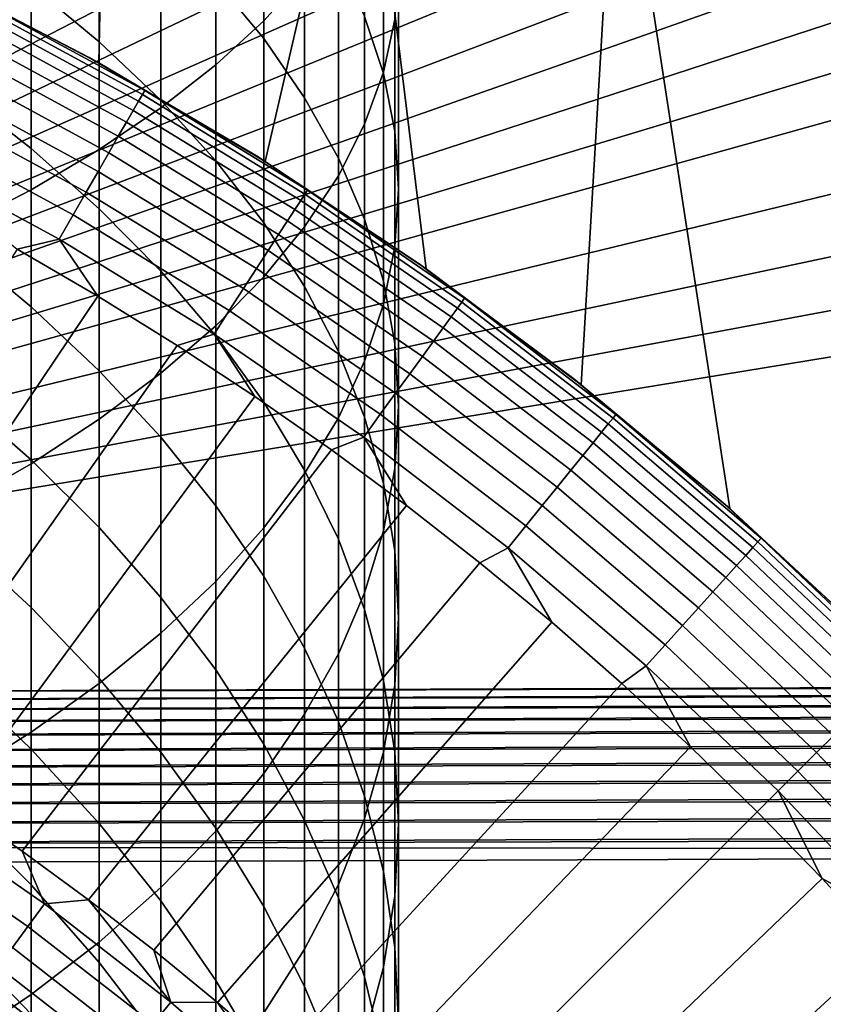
# Model space of a CAD drawing. Header units: metres. Extents: x -109 to 109, y -100 to 58.
# Tile 397 of 642: x 8.38 to 12.35, y -1.73 to 3.13. Entities that reach past the tile are written whole.
import ezdxf

# ---------------------------------------------------------------- set-up
doc = ezdxf.new("R2010")
doc.units = ezdxf.units.M
doc.layers.add('solid_21_062_100_XXX', color=7, linetype='CONTINUOUS')

msp = doc.modelspace()

# ---------------------------------------------------------------- linework, layer by layer
at = {"layer": 'solid_21_062_100_XXX'}
for points in [[(8.882337, 5.845088, -3.203934), (9.128871, 5.775944, -3.410232), (2.20382, -0.203363, -19.838242), (7.951026, 5.908294, -3.046603)], [(10.096917, 5.693861, -3.619426), (10.322753, 5.622829, -3.830911), (2.20382, -0.203363, -19.838242), (9.128871, 5.775944, -3.410232)], [(10.322753, 5.622829, -3.830911), (10.926107, 5.538203, -4.063417), (2.20382, -0.203363, -19.838242)], [(11.292457, 5.525738, -4.081341), (11.534585, 5.447819, -4.311747), (2.20382, -0.203363, -19.838242), (10.926107, 5.538203, -4.063417)], [(11.534585, 5.447819, -4.311747), (12.148206, 5.351686, -4.575871), (2.20382, -0.203363, -19.838242)], [(12.468019, 5.341693, -4.586999), (12.767609, 5.249381, -4.856951), (2.20382, -0.203363, -19.838242), (12.148206, 5.351686, -4.575871)], [(12.767609, 5.249381, -4.856951), (13.392882, 5.140887, -5.155035), (2.20382, -0.203363, -19.838242)], [(13.392882, 5.140887, -5.155035), (14.024377, 5.025797, -5.471242), (2.20382, -0.203363, -19.838242)], [(14.024377, 5.025797, -5.471242), (14.662179, 4.904059, -5.805715), (2.20382, -0.203363, -19.838242)], [(14.662179, 4.904059, -5.805715), (15.306518, 4.775291, -6.159501), (2.20382, -0.203363, -19.838242)], [(15.866843, 4.70366, -6.339982), (15.957509, 4.639394, -6.532876), (2.20382, -0.203363, -19.838242), (15.306518, 4.775291, -6.159501)], [(8.803679, 4.62868, 25.997431), (7.537849, 4.745304, 25.997431), (7.923085, 3.362446, 25.997431), (8.769681, 2.919181, 25.997431)], [(15.957509, 4.639394, -6.532876), (16.615204, 4.496038, -6.926743), (2.20382, -0.203363, -19.838242)], [(10.067648, 4.494015, 25.997431), (8.803679, 4.62868, 25.997431), (8.769681, 2.919181, 25.997431), (9.591548, 2.431618, 25.997431)], [(9.785889, 4.614858, 206.186813), (9.583917, 4.415324, 206.737045), (9.583917, 3.127089, 206.237793), (9.785889, 3.350457, 205.696808)], [(16.955978, 4.465414, -6.994557), (17.27968, 4.344947, -7.341862), (2.20382, -0.203363, -19.838242), (16.615204, 4.496038, -6.926743)], [(10.067648, 4.494015, 25.997431), (9.591548, 2.431618, 25.997431), (10.386366, 1.901136, 25.997431)], [(11.329431, 4.341336, 25.997431), (10.067648, 4.494015, 25.997431), (10.386366, 1.901136, 25.997431), (11.151912, 1.32922, 25.997431)], [(9.583917, 4.415324, 206.737045), (9.346973, 4.220311, 207.274811), (9.346973, 2.908782, 206.766541), (9.583917, 3.127089, 206.237793)], [(17.27968, 4.344947, -7.341862), (17.950905, 4.186233, -7.777926), (2.20382, -0.203363, -19.838242)], [(11.329431, 4.341336, 25.997431), (11.151912, 1.32922, 25.997431), (11.886041, 0.71747, 25.997431)], [(12.588704, 4.170702, 25.997431), (11.329431, 4.341336, 25.997431), (11.886041, 0.71747, 25.997431), (12.586678, 0.067613, 25.997431)], [(9.346973, 4.235598, 198.113815), (9.583917, 3.971995, 198.62149), (9.583917, 3.038532, 198.110611), (9.346973, 3.324051, 197.614929)], [(10.231299, 4.278032, 203.450241), (10.175266, 4.042707, 204.020187), (10.175266, 2.873454, 203.507248), (10.231299, 3.13344, 202.94812)], [(17.950905, 4.186233, -7.777926), (19.11861, 3.908724, -8.540376), (2.20382, -0.203363, -19.838242)], [(9.346973, 4.220311, 207.274811), (9.075924, 4.030531, 207.798141), (9.075924, 2.696332, 207.281082), (9.346973, 2.908782, 206.766541)], [(10.082104, 4.173386, 200.711578), (10.175266, 3.915301, 201.266632), (10.175266, 2.866397, 200.750763), (10.082104, 3.148471, 200.20752)], [(8.435585, 4.130612, 196.214691), (8.771758, 3.871089, 196.665237), (8.771758, 3.023138, 196.151825), (8.435585, 3.302086, 195.713043)], [(10.175266, 4.042707, 204.020187), (10.082104, 3.809103, 204.585968), (10.082104, 2.615369, 204.062302), (10.175266, 2.873454, 203.507248)], [(9.075924, 4.030531, 207.798141), (8.771758, 3.846677, 208.305145), (8.771758, 2.490517, 207.779556), (9.075924, 2.696332, 207.281082)], [(9.583917, 3.971995, 198.62149), (9.785889, 3.70228, 199.14093), (9.785889, 2.746394, 198.617783), (9.583917, 3.038532, 198.110611)], [(19.865417, 3.779403, -8.881146), (20.277086, 3.641571, -9.274371), (2.20382, -0.203363, -19.838242), (19.11861, 3.908724, -8.540376)], [(10.175266, 3.915301, 201.266632), (10.231299, 3.655315, 201.82576), (10.231299, 2.582246, 201.298004), (10.175266, 2.866397, 200.750763)], [(8.771758, 3.846677, 208.305145), (8.435585, 3.669419, 208.793945), (8.435585, 2.292085, 208.260162), (8.771758, 2.490517, 207.779556)], [(8.771758, 3.871089, 196.665237), (9.075924, 3.601907, 197.132553), (9.075924, 2.733809, 196.606949), (8.771758, 3.023138, 196.151825)], [(10.082104, 3.809103, 204.585968), (9.952153, 3.578073, 205.145523), (9.952153, 2.360126, 204.611237), (10.082104, 2.615369, 204.062302)], [(9.785889, 3.70228, 199.14093), (9.952153, 3.427438, 199.670258), (9.952153, 2.448702, 199.134598), (9.785889, 2.746394, 198.617783)], [(8.435585, 3.669419, 208.793945), (8.06863, 3.499404, 209.262772), (8.06863, 2.101762, 208.721115), (8.435585, 2.292085, 208.260162)], [(10.231299, 3.655315, 201.82576), (10.25, 3.394377, 202.386948), (10.25, 2.297055, 201.84726), (10.231299, 2.582246, 201.298004)], [(20.277086, 3.641571, -9.274371), (21.426182, 3.384919, -9.979518), (2.20382, -0.203363, -19.838242)], [(9.075924, 3.601907, 197.132553), (9.346973, 3.324051, 197.614929), (9.346973, 2.435155, 197.076736), (9.075924, 2.733809, 196.606949)], [(8.06863, 3.569636, 195.292175), (8.435585, 3.302086, 195.713043), (8.435585, 2.496254, 195.17569), (8.06863, 2.781925, 194.766907)], [(9.952153, 3.578073, 205.145523), (9.785889, 3.350457, 205.696808), (9.785889, 2.108658, 205.152054), (9.952153, 2.360126, 204.611237)], [(9.952153, 3.427438, 199.670258), (10.082104, 3.148471, 200.20752), (10.082104, 2.146543, 199.65918), (9.952153, 2.448702, 199.134598)], [(21.426182, 3.384919, -9.979518), (22.566349, 3.138334, -10.657005), (2.20382, -0.203363, -19.838242)], [(7.871532, 3.387618, 26.844654), (8.721915, 2.945735, 26.844654), (8.769681, 2.919181, 25.997431), (7.923085, 3.362446, 25.997431)], [(8.168374, 3.231336, 27.018965), (8.721915, 2.945735, 26.844654), (7.871532, 3.387618, 26.844654)], [(10.25, 3.394377, 202.386948), (10.231299, 3.13344, 202.94812), (10.231299, 2.011863, 202.396515), (10.25, 2.297055, 201.84726)], [(9.346973, 3.324051, 197.614929), (9.583917, 3.038532, 198.110611), (9.583917, 2.128266, 197.559479), (9.346973, 2.435155, 197.076736)], [(9.785889, 3.350457, 205.696808), (9.583917, 3.127089, 206.237793), (9.583917, 1.861881, 205.68277), (9.785889, 2.108658, 205.152054)], [(8.435585, 3.302086, 195.713043), (8.771758, 3.023138, 196.151825), (8.771758, 2.198412, 195.601883), (8.435585, 2.496254, 195.17569)], [(8.140849, 3.177316, 27.362629), (8.96588, 2.729361, 27.362629), (8.984793, 2.762117, 27.192122), (8.158021, 3.211018, 27.192122)], [(8.158021, 3.211018, 27.192122), (8.984793, 2.762117, 27.192122), (8.996195, 2.781866, 27.018965), (8.168374, 3.231336, 27.018965)], [(8.168374, 3.231336, 27.018965), (8.996195, 2.781866, 27.018965), (8.721915, 2.945735, 26.844654)], [(8.11699, 3.130489, 27.529186), (8.939603, 2.683847, 27.529186), (8.96588, 2.729361, 27.362629), (8.140849, 3.177316, 27.362629)], [(23.697847, 2.901524, -11.307635), (23.166414, -0.126966, -19.628342), (2.20382, -0.203363, -19.838242), (22.566349, 3.138334, -10.657005)], [(8.086624, 3.070894, 27.690523), (8.90616, 2.625922, 27.690523), (8.939603, 2.683847, 27.529186), (8.11699, 3.130489, 27.529186)], [(9.583917, 3.127089, 206.237793), (9.346973, 2.908782, 206.766541), (9.346973, 1.620696, 206.201477), (9.583917, 1.861881, 205.68277)], [(10.082104, 3.148471, 200.20752), (10.175266, 2.866397, 200.750763), (10.175266, 1.841019, 200.18959), (10.082104, 2.146543, 199.65918)], [(10.231299, 3.13344, 202.94812), (10.175266, 2.873454, 203.507248), (10.175266, 1.727712, 202.943756), (10.231299, 2.011863, 202.396515)], [(8.049984, 2.998984, 27.845409), (8.865808, 2.556028, 27.845409), (8.90616, 2.625922, 27.690523), (8.086624, 3.070894, 27.690523)], [(8.771758, 3.023138, 196.151825), (9.075924, 2.733809, 196.606949), (9.075924, 1.889488, 196.04393), (8.771758, 2.198412, 195.601883)], [(9.583917, 3.038532, 198.110611), (9.785889, 2.746394, 198.617783), (9.785889, 1.814262, 198.053406), (9.583917, 2.128266, 197.559479)], [(8.00735, 2.915309, 27.992664), (8.818851, 2.474699, 27.992664), (8.865808, 2.556028, 27.845409), (8.049984, 2.998984, 27.845409)], [(8.721915, 2.945735, 26.844654), (9.547576, 2.45922, 26.844654), (9.591548, 2.431618, 25.997431), (8.769681, 2.919181, 25.997431)], [(8.996195, 2.781866, 27.018965), (9.547576, 2.45922, 26.844654), (8.721915, 2.945735, 26.844654)], [(7.959045, 2.820506, 28.131165), (8.765652, 2.382554, 28.131165), (8.818851, 2.474699, 27.992664), (8.00735, 2.915309, 27.992664)], [(9.346973, 2.908782, 206.766541), (9.075924, 2.696332, 207.281082), (9.075924, 1.385983, 206.706253), (9.346973, 1.620696, 206.201477)], [(10.175266, 2.873454, 203.507248), (10.082104, 2.615369, 204.062302), (10.082104, 1.445638, 203.487), (10.175266, 1.727712, 202.943756)], [(7.905439, 2.715298, 28.259855), (8.706613, 2.280296, 28.259855), (8.765652, 2.382554, 28.131165), (7.959045, 2.820506, 28.131165)], [(10.175266, 2.866397, 200.750763), (10.231299, 2.582246, 201.298004), (10.231299, 1.533244, 200.723907), (10.175266, 1.841019, 200.18959)], [(8.06863, 2.781925, 194.766907), (8.435585, 2.496254, 195.17569), (8.435585, 1.714652, 194.603668), (8.06863, 2.017899, 194.207748)], [(8.984793, 2.762117, 27.192122), (9.786938, 2.270562, 27.192122), (9.799357, 2.289687, 27.018965), (8.996195, 2.781866, 27.018965)], [(8.996195, 2.781866, 27.018965), (9.799357, 2.289687, 27.018965), (9.547576, 2.45922, 26.844654)], [(8.939603, 2.683847, 27.529186), (9.737714, 2.194764, 27.529186), (9.766337, 2.23884, 27.362629), (8.96588, 2.729361, 27.362629)], [(8.96588, 2.729361, 27.362629), (9.766337, 2.23884, 27.362629), (9.786938, 2.270562, 27.192122), (8.984793, 2.762117, 27.192122)], [(9.075924, 2.733809, 196.606949), (9.346973, 2.435155, 197.076736), (9.346973, 1.570606, 196.500229), (9.075924, 1.889488, 196.04393)], [(9.785889, 2.746394, 198.617783), (9.952153, 2.448702, 199.134598), (9.952153, 1.494288, 198.556732), (9.785889, 1.814262, 198.053406)], [(7.846941, 2.600488, 28.377752), (8.642186, 2.168705, 28.377752), (8.706613, 2.280296, 28.259855), (7.905439, 2.715298, 28.259855)], [(9.075924, 2.696332, 207.281082), (8.771758, 2.490517, 207.779556), (8.771758, 1.158598, 207.195267), (9.075924, 1.385983, 206.706253)], [(8.90616, 2.625922, 27.690523), (9.701285, 2.138669, 27.690523), (9.737714, 2.194764, 27.529186), (8.939603, 2.683847, 27.529186)], [(8.865808, 2.556028, 27.845409), (9.65733, 2.070983, 27.845409), (9.701285, 2.138669, 27.690523), (8.90616, 2.625922, 27.690523)], [(7.783995, 2.476951, 28.483959), (8.572862, 2.048631, 28.483959), (8.642186, 2.168705, 28.377752), (7.846941, 2.600488, 28.377752)], [(10.082104, 2.615369, 204.062302), (9.952153, 2.360126, 204.611237), (9.952153, 1.166671, 204.024277), (10.082104, 1.445638, 203.487)], [(10.231299, 2.582246, 201.298004), (10.25, 2.297055, 201.84726), (10.25, 1.224342, 201.260178), (10.231299, 1.533244, 200.723907)], [(8.818851, 2.474699, 27.992664), (9.606182, 1.992223, 27.992664), (9.65733, 2.070983, 27.845409), (8.865808, 2.556028, 27.845409)], [(8.435585, 2.496254, 195.17569), (8.771758, 2.198412, 195.601883), (8.771758, 1.398486, 195.016449), (8.435585, 1.714652, 194.603668)], [(8.771758, 2.490517, 207.779556), (8.435585, 2.292085, 208.260162), (8.435585, 0.939371, 207.666748), (8.771758, 1.158598, 207.195267)], [(7.783995, 2.476951, 28.483959), (8.366748, 1.998565, 28.576704), (8.572862, 2.048631, 28.483959)], [(8.765652, 2.382554, 28.131165), (9.548232, 1.902988, 28.131165), (9.606182, 1.992223, 27.992664), (8.818851, 2.474699, 27.992664)], [(9.346973, 2.435155, 197.076736), (9.583917, 2.128266, 197.559479), (9.583917, 1.242932, 196.969116), (9.346973, 1.570606, 196.500229)], [(9.547576, 2.45922, 26.844654), (10.346173, 1.92945, 26.844654), (10.386366, 1.901136, 25.997431), (9.591548, 2.431618, 25.997431)], [(9.799357, 2.289687, 27.018965), (10.346173, 1.92945, 26.844654), (9.547576, 2.45922, 26.844654)], [(9.952153, 2.448702, 199.134598), (10.082104, 2.146543, 199.65918), (10.082104, 1.169513, 199.067612), (9.952153, 1.494288, 198.556732)], [(8.706613, 2.280296, 28.259855), (9.483923, 1.80396, 28.259855), (9.548232, 1.902988, 28.131165), (8.765652, 2.382554, 28.131165)], [(9.952153, 2.360126, 204.611237), (9.785889, 2.108658, 205.152054), (9.785889, 0.891829, 204.553589), (9.952153, 1.166671, 204.024277)], [(8.435585, 2.292085, 208.260162), (8.06863, 2.101762, 208.721115), (8.06863, 0.729103, 208.118958), (8.435585, 0.939371, 207.666748)], [(9.786938, 2.270562, 27.192122), (10.562257, 1.7377, 27.192122), (10.575661, 1.756149, 27.018965), (9.799357, 2.289687, 27.018965)], [(9.799357, 2.289687, 27.018965), (10.575661, 1.756149, 27.018965), (10.346173, 1.92945, 26.844654)], [(10.25, 2.297055, 201.84726), (10.231299, 2.011863, 202.396515), (10.231299, 0.91544, 201.796463), (10.25, 1.224342, 201.260178)], [(8.642186, 2.168705, 28.377752), (9.413743, 1.695894, 28.377752), (9.483923, 1.80396, 28.259855), (8.706613, 2.280296, 28.259855)], [(9.737714, 2.194764, 27.529186), (10.509133, 1.664582, 27.529186), (10.540025, 1.7071, 27.362629), (9.766337, 2.23884, 27.362629)], [(9.766337, 2.23884, 27.362629), (10.540025, 1.7071, 27.362629), (10.562257, 1.7377, 27.192122), (9.786938, 2.270562, 27.192122)], [(8.771758, 2.198412, 195.601883), (9.075924, 1.889488, 196.04393), (9.075924, 1.070555, 195.444595), (8.771758, 1.398486, 195.016449)], [(9.701285, 2.138669, 27.690523), (10.469819, 1.61047, 27.690523), (10.509133, 1.664582, 27.529186), (9.737714, 2.194764, 27.529186)], [(8.572862, 2.048631, 28.483959), (9.33823, 1.579613, 28.483959), (9.413743, 1.695894, 28.377752), (8.642186, 2.168705, 28.377752)], [(10.082104, 2.146543, 199.65918), (10.175266, 1.841019, 200.18959), (10.175266, 0.84112, 199.584167), (10.082104, 1.169513, 199.067612)], [(9.583917, 2.128266, 197.559479), (9.785889, 1.814262, 198.053406), (9.785889, 0.907661, 197.448868), (9.583917, 1.242932, 196.969116)], [(9.785889, 2.108658, 205.152054), (9.583917, 1.861881, 205.68277), (9.583917, 0.622114, 205.073029), (9.785889, 0.891829, 204.553589)], [(9.65733, 2.070983, 27.845409), (10.422381, 1.545177, 27.845409), (10.469819, 1.61047, 27.690523), (9.701285, 2.138669, 27.690523)], [(8.572862, 2.048631, 28.483959), (8.366748, 1.998565, 28.576704), (8.764416, 1.766572, 28.576704)], [(9.33823, 1.579613, 28.483959), (8.572862, 2.048631, 28.483959), (8.764416, 1.766572, 28.576704), (9.155655, 1.523895, 28.576704)], [(9.606182, 1.992223, 27.992664), (10.367182, 1.469202, 27.992664), (10.422381, 1.545177, 27.845409), (9.65733, 2.070983, 27.845409)], [(8.764416, 1.766572, 28.576704), (8.366748, 1.998565, 28.576704), (7.013924, -0.10926, 30.020081), (7.367093, -0.310967, 30.020081)], [(8.06863, 2.017899, 194.207748), (8.435585, 1.714652, 194.603668), (8.435585, 0.958772, 193.998062), (8.06863, 1.279017, 193.615768)], [(10.231299, 2.011863, 202.396515), (10.175266, 1.727712, 202.943756), (10.175266, 0.607666, 202.33078), (10.231299, 0.91544, 201.796463)], [(9.548232, 1.902988, 28.131165), (10.304642, 1.383122, 28.131165), (10.367182, 1.469202, 27.992664), (9.606182, 1.992223, 27.992664)], [(9.483923, 1.80396, 28.259855), (10.235237, 1.287596, 28.259855), (10.304642, 1.383122, 28.131165), (9.548232, 1.902988, 28.131165)], [(10.346173, 1.92945, 26.844654), (11.115443, 1.357928, 26.844654), (11.151912, 1.32922, 25.997431), (10.386366, 1.901136, 25.997431)], [(10.575661, 1.756149, 27.018965), (11.115443, 1.357928, 26.844654), (10.346173, 1.92945, 26.844654)], [(9.075924, 1.889488, 196.04393), (9.346973, 1.570606, 196.500229), (9.346973, 0.732054, 195.886536), (9.075924, 1.070555, 195.444595)], [(9.583917, 1.861881, 205.68277), (9.346973, 1.620696, 206.201477), (9.346973, 0.358511, 205.580704), (9.583917, 0.622114, 205.073029)], [(9.413743, 1.695894, 28.377752), (10.159498, 1.18335, 28.377752), (10.235237, 1.287596, 28.259855), (9.483923, 1.80396, 28.259855)], [(9.785889, 1.814262, 198.053406), (9.952153, 1.494288, 198.556732), (9.952153, 0.566016, 197.937744), (9.785889, 0.907661, 197.448868)], [(10.175266, 1.841019, 200.18959), (10.231299, 1.533244, 200.723907), (10.231299, 0.510309, 200.104538), (10.175266, 0.84112, 199.584167)], [(9.155655, 1.523895, 28.576704), (8.764416, 1.766572, 28.576704), (7.367093, -0.310967, 30.020081), (7.714465, -0.522499, 30.020081)], [(10.562257, 1.7377, 27.192122), (11.308626, 1.164991, 27.192122), (11.322977, 1.182713, 27.018965), (10.575661, 1.756149, 27.018965)], [(10.575661, 1.756149, 27.018965), (11.322977, 1.182713, 27.018965), (11.115443, 1.357928, 26.844654)], [(8.435585, 1.714652, 194.603668), (8.771758, 1.398486, 195.016449), (8.771758, 0.624884, 194.396652), (8.435585, 0.958772, 193.998062)], [(10.175266, 1.727712, 202.943756), (10.082104, 1.445638, 203.487), (10.082104, 0.302141, 202.861191), (10.175266, 0.607666, 202.33078)], [(10.509133, 1.664582, 27.529186), (11.251749, 1.094753, 27.529186), (11.284823, 1.135596, 27.362629), (10.540025, 1.7071, 27.362629)], [(10.540025, 1.7071, 27.362629), (11.284823, 1.135596, 27.362629), (11.308626, 1.164991, 27.192122), (10.562257, 1.7377, 27.192122)], [(9.33823, 1.579613, 28.483959), (10.078003, 1.071181, 28.483959), (10.159498, 1.18335, 28.377752), (9.413743, 1.695894, 28.377752)], [(10.469819, 1.61047, 27.690523), (11.209657, 1.042773, 27.690523), (11.251749, 1.094753, 27.529186), (10.509133, 1.664582, 27.529186)], [(9.346973, 1.620696, 206.201477), (9.075924, 1.385983, 206.706253), (9.075924, 0.101981, 206.074753), (9.346973, 0.358511, 205.580704)], [(10.422381, 1.545177, 27.845409), (11.158867, 0.980052, 27.845409), (11.209657, 1.042773, 27.690523), (10.469819, 1.61047, 27.690523)], [(9.33823, 1.579613, 28.483959), (9.155655, 1.523895, 28.576704), (9.54018, 1.270713, 28.576704)], [(10.078003, 1.071181, 28.483959), (9.33823, 1.579613, 28.483959), (9.54018, 1.270713, 28.576704), (9.917707, 1.007211, 28.576704)], [(9.346973, 1.570606, 196.500229), (9.583917, 1.242932, 196.969116), (9.583917, 0.38422, 196.340652), (9.346973, 0.732054, 195.886536)], [(9.54018, 1.270713, 28.576704), (9.155655, 1.523895, 28.576704), (7.714465, -0.522499, 30.020081), (8.055768, -0.743691, 30.020081)], [(10.231299, 1.533244, 200.723907), (10.25, 1.224342, 201.260178), (10.25, 0.178287, 200.626816), (10.231299, 0.510309, 200.104538)], [(10.367182, 1.469202, 27.992664), (11.099767, 0.90707, 27.992664), (11.158867, 0.980052, 27.845409), (10.422381, 1.545177, 27.845409)], [(9.952153, 1.494288, 198.556732), (10.082104, 1.169513, 199.067612), (10.082104, 0.219244, 198.433945), (9.952153, 0.566016, 197.937744)], [(10.304642, 1.383122, 28.131165), (11.032806, 0.824382, 28.131165), (11.099767, 0.90707, 27.992664), (10.367182, 1.469202, 27.992664)], [(10.082104, 1.445638, 203.487), (9.952153, 1.166671, 204.024277), (9.952153, -0.000018, 203.385757), (10.082104, 0.302141, 202.861191)], [(8.771758, 1.398486, 195.016449), (9.075924, 1.070555, 195.444595), (9.075924, 0.278572, 194.810059), (8.771758, 0.624884, 194.396652)], [(9.075924, 1.385983, 206.706253), (8.771758, 1.158598, 207.195267), (8.771758, -0.146539, 206.553391), (9.075924, 0.101981, 206.074753)], [(10.235237, 1.287596, 28.259855), (10.958498, 0.732618, 28.259855), (11.032806, 0.824382, 28.131165), (10.304642, 1.383122, 28.131165)], [(11.115443, 1.357928, 26.844654), (11.853205, 0.746274, 26.844654), (11.886041, 0.71747, 25.997431), (11.151912, 1.32922, 25.997431)], [(11.322977, 1.182713, 27.018965), (11.853205, 0.746274, 26.844654), (11.115443, 1.357928, 26.844654)], [(9.917707, 1.007211, 28.576704), (9.54018, 1.270713, 28.576704), (8.055768, -0.743691, 30.020081), (8.390734, -0.974367, 30.020081)], [(8.06863, 1.279017, 193.615768), (8.435585, 0.958772, 193.998062), (8.435585, 0.230055, 193.360046), (8.06863, 0.566686, 192.992096)], [(10.159498, 1.18335, 28.377752), (10.877407, 0.63248, 28.377752), (10.958498, 0.732618, 28.259855), (10.235237, 1.287596, 28.259855)], [(9.583917, 1.242932, 196.969116), (9.785889, 0.907661, 197.448868), (9.785889, 0.028321, 196.805313), (9.583917, 0.38422, 196.340652)], [(10.25, 1.224342, 201.260178), (10.231299, 0.91544, 201.796463), (10.231299, -0.153736, 201.149094), (10.25, 0.178287, 200.626816)], [(10.078003, 1.071181, 28.483959), (10.790153, 0.524729, 28.483959), (10.877407, 0.63248, 28.377752), (10.159498, 1.18335, 28.377752)], [(10.082104, 1.169513, 199.067612), (10.175266, 0.84112, 199.584167), (10.175266, -0.13139, 198.935684), (10.082104, 0.219244, 198.433945)], [(11.308626, 1.164991, 27.192122), (12.023999, 0.554004, 27.192122), (12.039258, 0.570951, 27.018965), (11.322977, 1.182713, 27.018965)], [(11.322977, 1.182713, 27.018965), (12.039258, 0.570951, 27.018965), (11.853205, 0.746274, 26.844654)], [(8.771758, 1.158598, 207.195267), (8.435585, 0.939371, 207.666748), (8.435585, -0.386142, 207.014832), (8.771758, -0.146539, 206.553391)], [(9.952153, 1.166671, 204.024277), (9.785889, 0.891829, 204.553589), (9.785889, -0.29771, 203.902573), (9.952153, -0.000018, 203.385757)], [(11.251749, 1.094753, 27.529186), (11.963524, 0.48684, 27.529186), (11.998691, 0.525896, 27.362629), (11.284823, 1.135596, 27.362629)], [(11.284823, 1.135596, 27.362629), (11.998691, 0.525896, 27.362629), (12.023999, 0.554004, 27.192122), (11.308626, 1.164991, 27.192122)], [(9.075924, 1.070555, 195.444595), (9.346973, 0.732054, 195.886536), (9.346973, -0.078903, 195.236801), (9.075924, 0.278572, 194.810059)], [(10.078003, 1.071181, 28.483959), (9.917707, 1.007211, 28.576704), (10.287962, 0.733582, 28.576704)], [(10.790153, 0.524729, 28.483959), (10.078003, 1.071181, 28.483959), (10.287962, 0.733582, 28.576704), (10.65067, 0.450027, 28.576704)], [(11.209657, 1.042773, 27.690523), (11.918769, 0.437134, 27.690523), (11.963524, 0.48684, 27.529186), (11.251749, 1.094753, 27.529186)], [(11.158867, 0.980052, 27.845409), (11.864766, 0.377157, 27.845409), (11.918769, 0.437134, 27.690523), (11.209657, 1.042773, 27.690523)], [(10.287962, 0.733582, 28.576704), (9.917707, 1.007211, 28.576704), (8.390734, -0.974367, 30.020081), (8.719098, -1.214348, 30.020081)], [(11.099767, 0.90707, 27.992664), (11.801927, 0.307368, 27.992664), (11.864766, 0.377157, 27.845409), (11.158867, 0.980052, 27.845409)], [(8.435585, 0.939371, 207.666748), (8.06863, 0.729103, 208.118958), (8.06863, -0.615955, 207.457443), (8.435585, -0.386142, 207.014832)], [(8.435585, 0.958772, 193.998062), (8.771758, 0.624884, 194.396652), (8.771758, -0.120917, 193.743668), (8.435585, 0.230055, 193.360046)], [(9.785889, 0.891829, 204.553589), (9.583917, 0.622114, 205.073029), (9.583917, -0.589848, 204.409744), (9.785889, -0.29771, 203.902573)], [(9.785889, 0.907661, 197.448868), (9.952153, 0.566016, 197.937744), (9.952153, -0.334344, 197.278809), (9.785889, 0.028321, 196.805313)], [(10.231299, 0.91544, 201.796463), (10.175266, 0.607666, 202.33078), (10.175266, -0.484547, 201.669464), (10.231299, -0.153736, 201.149094)], [(11.032806, 0.824382, 28.131165), (11.730732, 0.228297, 28.131165), (11.801927, 0.307368, 27.992664), (11.099767, 0.90707, 27.992664)], [(10.175266, 0.84112, 199.584167), (10.231299, 0.510309, 200.104538), (10.231299, -0.484607, 199.441116), (10.175266, -0.13139, 198.935684)], [(10.958498, 0.732618, 28.259855), (11.651722, 0.140549, 28.259855), (11.730732, 0.228297, 28.131165), (11.032806, 0.824382, 28.131165)], [(10.65067, 0.450027, 28.576704), (10.287962, 0.733582, 28.576704), (8.719098, -1.214348, 30.020081), (9.040602, -1.463444, 30.020081)], [(9.346973, 0.732054, 195.886536), (9.583917, 0.38422, 196.340652), (9.583917, -0.446234, 195.675308), (9.346973, -0.078903, 195.236801)], [(10.877407, 0.63248, 28.377752), (11.565502, 0.044791, 28.377752), (11.651722, 0.140549, 28.259855), (10.958498, 0.732618, 28.259855)], [(11.853205, 0.746274, 26.844654), (12.557367, 0.096221, 26.844654), (12.586678, 0.067613, 25.997431), (11.886041, 0.71747, 25.997431)], [(12.039258, 0.570951, 27.018965), (12.557367, 0.096221, 26.844654), (11.853205, 0.746274, 26.844654)], [(10.790153, 0.524729, 28.483959), (11.472728, -0.058245, 28.483959), (11.565502, 0.044791, 28.377752), (10.877407, 0.63248, 28.377752)], [(8.771758, 0.624884, 194.396652), (9.075924, 0.278572, 194.810059), (9.075924, -0.484951, 194.141571), (8.771758, -0.120917, 193.743668)], [(9.583917, 0.622114, 205.073029), (9.346973, 0.358511, 205.580704), (9.346973, -0.875366, 204.905426), (9.583917, -0.589848, 204.409744)], [(10.175266, 0.607666, 202.33078), (10.082104, 0.302141, 202.861191), (10.082104, -0.812939, 202.186035), (10.175266, -0.484547, 201.669464)], [(8.06863, 0.566686, 192.992096), (8.435585, 0.230055, 193.360046), (8.435585, -0.470108, 192.690811), (8.06863, -0.117733, 192.337906)], [(9.952153, 0.566016, 197.937744), (10.082104, 0.219244, 198.433945), (10.082104, -0.702452, 197.759399), (9.952153, -0.334344, 197.278809)], [(11.998691, 0.525896, 27.362629), (12.67967, -0.12033, 27.362629), (12.706415, -0.093584, 27.192122), (12.023999, 0.554004, 27.192122)], [(12.023999, 0.554004, 27.192122), (12.706415, -0.093584, 27.192122), (12.722541, -0.077459, 27.018965), (12.039258, 0.570951, 27.018965)], [(12.039258, 0.570951, 27.018965), (12.722541, -0.077459, 27.018965), (12.557367, 0.096221, 26.844654)], [(10.231299, 0.510309, 200.104538), (10.25, 0.178287, 200.626816), (10.25, -0.839117, 199.948395), (10.231299, -0.484607, 199.441116)], [(10.790153, 0.524729, 28.483959), (10.65067, 0.450027, 28.576704), (11.005567, 0.156755, 28.576704)], [(11.472728, -0.058245, 28.483959), (10.790153, 0.524729, 28.483959), (11.005567, 0.156755, 28.576704), (11.352392, -0.14602, 28.576704)], [(11.918769, 0.437134, 27.690523), (12.595213, -0.204787, 27.690523), (12.642508, -0.157492, 27.529186), (11.963524, 0.48684, 27.529186)], [(11.963524, 0.48684, 27.529186), (12.642508, -0.157492, 27.529186), (12.67967, -0.12033, 27.362629), (11.998691, 0.525896, 27.362629)], [(11.005567, 0.156755, 28.576704), (10.65067, 0.450027, 28.576704), (9.040602, -1.463444, 30.020081), (9.354994, -1.721458, 30.020081)], [(11.864766, 0.377157, 27.845409), (12.538145, -0.261855, 27.845409), (12.595213, -0.204787, 27.690523), (11.918769, 0.437134, 27.690523)], [(9.346973, 0.358511, 205.580704), (9.075924, 0.101981, 206.074753), (9.075924, -1.153223, 205.387802), (9.346973, -0.875366, 204.905426)], [(9.583917, 0.38422, 196.340652), (9.785889, 0.028321, 196.805313), (9.785889, -0.822082, 196.123978), (9.583917, -0.446234, 195.675308)], [(11.801927, 0.307368, 27.992664), (12.47174, -0.32826, 27.992664), (12.538145, -0.261855, 27.845409), (11.864766, 0.377157, 27.845409)], [(10.082104, 0.302141, 202.861191), (9.952153, -0.000018, 203.385757), (9.952153, -1.137715, 202.696915), (10.082104, -0.812939, 202.186035)], [(11.730732, 0.228297, 28.131165), (12.396503, -0.403497, 28.131165), (12.47174, -0.32826, 27.992664), (11.801927, 0.307368, 27.992664)], [(9.075924, 0.278572, 194.810059), (9.346973, -0.078903, 195.236801), (9.346973, -0.860717, 194.552292), (9.075924, -0.484951, 194.141571)], [(8.435585, 0.230055, 193.360046), (8.771758, -0.120917, 193.743668), (8.771758, -0.837497, 193.058731), (8.435585, -0.470108, 192.690811)], [(10.082104, 0.219244, 198.433945), (10.175266, -0.13139, 198.935684), (10.175266, -1.074659, 198.245346), (10.082104, -0.702452, 197.759399)], [(11.651722, 0.140549, 28.259855), (12.31301, -0.48699, 28.259855), (12.396503, -0.403497, 28.131165), (11.730732, 0.228297, 28.131165)], [(11.352392, -0.14602, 28.576704), (11.005567, 0.156755, 28.576704), (9.354994, -1.721458, 30.020081), (9.662025, -1.988189, 30.020081)], [(10.25, 0.178287, 200.626816), (10.231299, -0.153736, 201.149094), (10.231299, -1.193627, 200.455673), (10.25, -0.839117, 199.948395)], [(9.075924, 0.101981, 206.074753), (8.771758, -0.146539, 206.553391), (8.771758, -1.422404, 205.855118), (9.075924, -1.153223, 205.387802)], [(11.565502, 0.044791, 28.377752), (12.221896, -0.578104, 28.377752), (12.31301, -0.48699, 28.259855), (11.651722, 0.140549, 28.259855)], [(9.785889, 0.028321, 196.805313), (9.952153, -0.334344, 197.278809), (9.952153, -1.205074, 196.581192), (9.785889, -0.822082, 196.123978)], [(11.472728, -0.058245, 28.483959), (12.123857, -0.676143, 28.483959), (12.221896, -0.578104, 28.377752), (11.565502, 0.044791, 28.377752)], [(9.952153, -0.000018, 203.385757), (9.785889, -0.29771, 203.902573), (9.785889, -1.457689, 203.200241), (9.952153, -1.137715, 202.696915)], [(44.129547, -0.068957, -19.464907), (2.20382, -0.203363, -19.838242), (23.166414, -0.126966, -19.628342)], [(44.129547, -0.068957, -19.464907), (44.130081, -0.089896, -19.510279), (2.204883, -0.242691, -19.93008), (2.20382, -0.203363, -19.838242)], [(44.130081, -0.089896, -19.510279), (44.130608, -0.113322, -19.55442), (2.204883, -0.242691, -19.93008)], [(9.346973, -0.078903, 195.236801), (9.583917, -0.446234, 195.675308), (9.583917, -1.246844, 194.974335), (9.346973, -0.860717, 194.552292)], [(11.472728, -0.058245, 28.483959), (11.352392, -0.14602, 28.576704), (11.690891, -0.458077, 28.576704)], [(12.123857, -0.676143, 28.483959), (11.472728, -0.058245, 28.483959), (11.690891, -0.458077, 28.576704), (12.020815, -0.779185, 28.576704)], [(44.130608, -0.113322, -19.55442), (44.13113, -0.139162, -19.597193), (2.205933, -0.291956, -20.016993), (2.204883, -0.242691, -19.93008)], [(44.13113, -0.139162, -19.597193), (44.131645, -0.167336, -19.638464), (2.205933, -0.291956, -20.016993)], [(8.06863, -0.117733, 192.337906), (8.435585, -0.470108, 192.690811), (8.435585, -1.140383, 191.991638), (8.06863, -0.772935, 191.654449)], [(8.771758, -0.120917, 193.743668), (9.075924, -0.484951, 194.141571), (9.075924, -1.218556, 193.440369), (8.771758, -0.837497, 193.058731)], [(10.175266, -0.13139, 198.935684), (10.231299, -0.484607, 199.441116), (10.231299, -1.449607, 198.734879), (10.175266, -1.074659, 198.245346)], [(44.131645, -0.167336, -19.638464), (44.132153, -0.197757, -19.678108), (2.206956, -0.350552, -20.09791), (2.205933, -0.291956, -20.016993)], [(8.771758, -0.146539, 206.553391), (8.435585, -0.386142, 207.014832), (8.435585, -1.681928, 206.305679), (8.771758, -1.422404, 205.855118)], [(11.690891, -0.458077, 28.576704), (11.352392, -0.14602, 28.576704), (9.662025, -1.988189, 30.020081), (9.961455, -2.263425, 30.020081)], [(10.231299, -0.153736, 201.149094), (10.175266, -0.484547, 201.669464), (10.175266, -1.546844, 200.961105), (10.231299, -1.193627, 200.455673)], [(44.132153, -0.197757, -19.678108), (44.132648, -0.230333, -19.716003), (2.206956, -0.350552, -20.09791)], [(44.133137, -0.264962, -19.752031), (2.207941, -0.417756, -20.171833), (2.206956, -0.350552, -20.09791), (44.132648, -0.230333, -19.716003)], [(44.133137, -0.264962, -19.752031), (44.13361, -0.301537, -19.786083), (2.207941, -0.417756, -20.171833)], [(44.134071, -0.339946, -19.81805), (2.208876, -0.49274, -20.237852), (2.207941, -0.417756, -20.171833), (44.13361, -0.301537, -19.786083)], [(44.134071, -0.339946, -19.81805), (44.134514, -0.380071, -19.847837), (2.208876, -0.49274, -20.237852)], [(9.785889, -0.29771, 203.902573), (9.583917, -0.589848, 204.409744), (9.583917, -1.771693, 203.694168), (9.785889, -1.457689, 203.200241)], [(9.952153, -0.334344, 197.278809), (10.082104, -0.702452, 197.759399), (10.082104, -1.593815, 197.045258), (9.952153, -1.205074, 196.581192)], [(44.134941, -0.421787, -19.875351), (2.209748, -0.574581, -20.295153), (2.208876, -0.49274, -20.237852), (44.134514, -0.380071, -19.847837)], [(8.435585, -0.386142, 207.014832), (8.06863, -0.615955, 207.457443), (8.06863, -1.930846, 206.737808), (8.435585, -1.681928, 206.305679)], [(44.134941, -0.421787, -19.875351), (44.135353, -0.464966, -19.900507), (2.209748, -0.574581, -20.295153)], [(12.31301, -0.48699, 28.259855), (12.940549, -1.148278, 28.259855), (13.028297, -1.069268, 28.131165), (12.396503, -0.403497, 28.131165)], [(44.135742, -0.509475, -19.923227), (2.210547, -0.662269, -20.343029), (2.209748, -0.574581, -20.295153), (44.135353, -0.464966, -19.900507)], [(8.435585, -0.470108, 192.690811), (8.771758, -0.837497, 193.058731), (8.771758, -1.523486, 192.34317), (8.435585, -1.140383, 191.991638)], [(9.075924, -0.484951, 194.141571), (9.346973, -0.860717, 194.552292), (9.346973, -1.611897, 193.83429), (9.075924, -1.218556, 193.440369)], [(9.583917, -0.446234, 195.675308), (9.785889, -0.822082, 196.123978), (9.785889, -1.641924, 195.406174), (9.583917, -1.246844, 194.974335)], [(12.020815, -0.779185, 28.576704), (11.690891, -0.458077, 28.576704), (9.961455, -2.263425, 30.020081), (10.253048, -2.546952, 30.020081)], [(10.175266, -0.484547, 201.669464), (10.082104, -0.812939, 202.186035), (10.082104, -1.897478, 201.462845), (10.175266, -1.546844, 200.961105)], [(10.231299, -0.484607, 199.441116), (10.25, -0.839117, 199.948395), (10.25, -1.825928, 199.226196), (10.231299, -1.449607, 198.734879)], [(44.135742, -0.509475, -19.923227), (44.136108, -0.555176, -19.943443), (2.210547, -0.662269, -20.343029)], [(12.221896, -0.578104, 28.377752), (12.844791, -1.234498, 28.377752), (12.940549, -1.148278, 28.259855), (12.31301, -0.48699, 28.259855)], [(44.136456, -0.601929, -19.96109), (2.211263, -0.754723, -20.380892), (2.210547, -0.662269, -20.343029), (44.136108, -0.555176, -19.943443)], [(12.123857, -0.676143, 28.483959), (12.741755, -1.327272, 28.483959), (12.844791, -1.234498, 28.377752), (12.221896, -0.578104, 28.377752)], [(44.136456, -0.601929, -19.96109), (44.13678, -0.64959, -19.976116), (2.211263, -0.754723, -20.380892)], [(9.583917, -0.589848, 204.409744), (9.346973, -0.875366, 204.905426), (9.346973, -2.078582, 204.17691), (9.583917, -1.771693, 203.694168)], [(44.13678, -0.64959, -19.976116), (44.137081, -0.698011, -19.988472), (2.211887, -0.850806, -20.408274), (2.211263, -0.754723, -20.380892)], [(12.123857, -0.676143, 28.483959), (12.020815, -0.779185, 28.576704), (12.341924, -1.109109, 28.576704)], [(12.123857, -0.676143, 28.483959), (12.341924, -1.109109, 28.576704), (12.741755, -1.327272, 28.483959)], [(44.137081, -0.698011, -19.988472), (44.137356, -0.747044, -19.998123), (2.211887, -0.850806, -20.408274)], [(10.082104, -0.702452, 197.759399), (10.175266, -1.074659, 198.245346), (10.175266, -1.986885, 197.514481), (10.082104, -1.593815, 197.045258)], [(44.137356, -0.747044, -19.998123), (44.137608, -0.796537, -20.005035), (2.212412, -0.949332, -20.424837), (2.211887, -0.850806, -20.408274)], [(7.851046, -0.78308, 30.112827), (8.501109, -1.233824, 30.112827), (8.390734, -0.974367, 30.020081), (8.055768, -0.743691, 30.020081)], [(8.06863, -0.772935, 191.654449), (8.435585, -1.140383, 191.991638), (8.435585, -1.779492, 191.26387), (8.06863, -1.397671, 190.943054)], [(44.137608, -0.796537, -20.005035), (44.137829, -0.846337, -20.009192), (2.212412, -0.949332, -20.424837)], [(7.775212, -0.899152, 30.219034), (8.418996, -1.345543, 30.219034), (8.501109, -1.233824, 30.112827), (7.851046, -0.78308, 30.112827)], [(9.785889, -0.822082, 196.123978), (9.952153, -1.205074, 196.581192), (9.952153, -2.044514, 195.846222), (9.785889, -1.641924, 195.406174)], [(10.082104, -0.812939, 202.186035), (9.952153, -1.137715, 202.696915), (9.952153, -2.24425, 201.959045), (10.082104, -1.897478, 201.462845)], [(12.341924, -1.109109, 28.576704), (12.020815, -0.779185, 28.576704), (10.253048, -2.546952, 30.020081), (10.536574, -2.838545, 30.020081)], [(44.137829, -0.846337, -20.009192), (44.138027, -0.896292, -20.010578), (23.175426, -0.972689, -20.220478), (2.212412, -0.949332, -20.424837)], [(8.771758, -0.837497, 193.058731), (9.075924, -1.218556, 193.440369), (9.075924, -1.920846, 192.707794), (8.771758, -1.523486, 192.34317)], [(9.346973, -0.860717, 194.552292), (9.583917, -1.246844, 194.974335), (9.583917, -2.016084, 194.239075), (9.346973, -1.611897, 193.83429)], [(10.25, -0.839117, 199.948395), (10.231299, -1.193627, 200.455673), (10.231299, -2.20225, 199.717514), (10.25, -1.825928, 199.226196)], [(7.704735, -1.007025, 30.336931), (8.342684, -1.449369, 30.336931), (8.418996, -1.345543, 30.219034), (7.775212, -0.899152, 30.219034)], [(9.346973, -0.875366, 204.905426), (9.075924, -1.153223, 205.387802), (9.075924, -2.377235, 204.646698), (9.346973, -2.078582, 204.17691)], [(2.212412, -0.949332, -20.424837), (23.175426, -0.972689, -20.220478), (2.212826, -1.049087, -20.43038)], [(2.212831, -11.565833, -20.43038), (2.212826, -1.049087, -20.43038), (23.175426, -0.972689, -20.220478)], [(9.679617, -22.091299, -20.355614), (2.212831, -22.082581, -20.43038), (2.212831, -11.565833, -20.43038), (23.175426, -0.972689, -20.220478)], [(8.501109, -1.233824, 30.112827), (8.719098, -1.214348, 30.020081), (8.390734, -0.974367, 30.020081)], [(17.148014, -22.086779, -20.280832), (9.679617, -22.091299, -20.355614), (23.175426, -0.972689, -20.220478)], [(10.175266, -1.074659, 198.245346), (10.231299, -1.449607, 198.734879), (10.231299, -2.38285, 197.987167), (10.175266, -1.986885, 197.514481)], [(12.341924, -1.109109, 28.576704), (10.536574, -2.838545, 30.020081), (10.811811, -3.137975, 30.020081), (12.653979, -1.447608, 28.576704)], [(12.741755, -1.327272, 28.483959), (12.341924, -1.109109, 28.576704), (12.653979, -1.447608, 28.576704)], [(8.435585, -1.140383, 191.991638), (8.771758, -1.523486, 192.34317), (8.771758, -2.177578, 191.598343), (8.435585, -1.779492, 191.26387)], [(9.075924, -1.153223, 205.387802), (8.771758, -1.422404, 205.855118), (8.771758, -2.666564, 205.101822), (9.075924, -2.377235, 204.646698)], [(9.952153, -1.137715, 202.696915), (9.785889, -1.457689, 203.200241), (9.785889, -2.585895, 202.447922), (9.952153, -2.24425, 201.959045)], [(8.501109, -1.233824, 30.112827), (9.125355, -1.719694, 30.112827), (8.719098, -1.214348, 30.020081)], [(9.125355, -1.719694, 30.112827), (9.040602, -1.463444, 30.020081), (8.719098, -1.214348, 30.020081)], [(9.952153, -1.205074, 196.581192), (10.082104, -1.593815, 197.045258), (10.082104, -2.453147, 196.292862), (9.952153, -2.044514, 195.846222)], [(10.231299, -1.193627, 200.455673), (10.175266, -1.546844, 200.961105), (10.175266, -2.577198, 200.207031), (10.231299, -2.20225, 199.717514)], [(8.418996, -1.345543, 30.219034), (9.037212, -1.82672, 30.219034), (9.125355, -1.719694, 30.112827), (8.501109, -1.233824, 30.112827)], [(9.075924, -1.218556, 193.440369), (9.346973, -1.611897, 193.83429), (9.346973, -2.331012, 193.084167), (9.075924, -1.920846, 192.707794)], [(9.583917, -1.246844, 194.974335), (9.785889, -1.641924, 195.406174), (9.785889, -2.429642, 194.653244), (9.583917, -2.016084, 194.239075)], [(8.342684, -1.449369, 30.336931), (8.955297, -1.926185, 30.336931), (9.037212, -1.82672, 30.219034), (8.418996, -1.345543, 30.219034)], [(8.06863, -1.397671, 190.943054), (8.435585, -1.779492, 191.26387), (8.435585, -2.386214, 190.508881), (8.06863, -1.99075, 190.205048)], [(8.272755, -1.544512, 30.46562), (8.880232, -2.01733, 30.46562), (8.955297, -1.926185, 30.336931), (8.342684, -1.449369, 30.336931)], [(8.771758, -1.422404, 205.855118), (8.435585, -1.681928, 206.305679), (8.435585, -2.945513, 205.540604), (8.771758, -2.666564, 205.101822)], [(9.785889, -1.457689, 203.200241), (9.583917, -1.771693, 203.694168), (9.583917, -2.921166, 202.927673), (9.785889, -2.585895, 202.447922)], [(10.231299, -1.449607, 198.734879), (10.25, -1.825928, 199.226196), (10.25, -2.780265, 198.461594), (10.231299, -2.38285, 197.987167)], [(12.653979, -1.447608, 28.576704), (10.811811, -3.137975, 30.020081), (11.078542, -3.445006, 30.020081), (12.956755, -1.794433, 28.576704)], [(9.125355, -1.719694, 30.112827), (9.354994, -1.721458, 30.020081), (9.040602, -1.463444, 30.020081)], [(8.209741, -1.630245, 30.60412), (8.812592, -2.099462, 30.60412), (8.880232, -2.01733, 30.46562), (8.272755, -1.544512, 30.46562)], [(8.771758, -1.523486, 192.34317), (9.075924, -1.920846, 192.707794), (9.075924, -2.590479, 191.945267), (8.771758, -2.177578, 191.598343)], [(10.175266, -1.546844, 200.961105), (10.082104, -1.897478, 201.462845), (10.082104, -2.949405, 200.692978), (10.175266, -2.577198, 200.207031)], [(10.082104, -1.593815, 197.045258), (10.175266, -1.986885, 197.514481), (10.175266, -2.86633, 196.744492), (10.082104, -2.453147, 196.292862)], [(8.154123, -1.705915, 30.751375), (8.75289, -2.171954, 30.751375), (8.812592, -2.099462, 30.60412), (8.209741, -1.630245, 30.60412)], [(9.346973, -1.611897, 193.83429), (9.583917, -2.016084, 194.239075), (9.583917, -2.752487, 193.470932), (9.346973, -2.331012, 193.084167)], [(9.785889, -1.641924, 195.406174), (9.952153, -2.044514, 195.846222), (9.952153, -2.851063, 195.075287), (9.785889, -2.429642, 194.653244)], [(8.435585, -1.681928, 206.305679), (8.06863, -1.930846, 206.737808), (8.06863, -3.213063, 205.961472), (8.435585, -2.945513, 205.540604)], [(8.106326, -1.770945, 30.906261), (8.701583, -2.234252, 30.906261), (8.75289, -2.171954, 30.751375), (8.154123, -1.705915, 30.751375)], [(9.037212, -1.82672, 30.219034), (9.627983, -2.341222, 30.219034), (9.721888, -2.239215, 30.112827), (9.125355, -1.719694, 30.112827)], [(9.125355, -1.719694, 30.112827), (9.721888, -2.239215, 30.112827), (9.354994, -1.721458, 30.020081)], [(9.721888, -2.239215, 30.112827), (9.662025, -1.988189, 30.020081), (9.354994, -1.721458, 30.020081)]]:
    msp.add_3dface(points, dxfattribs=at)

doc.saveas('drawing.dxf')
